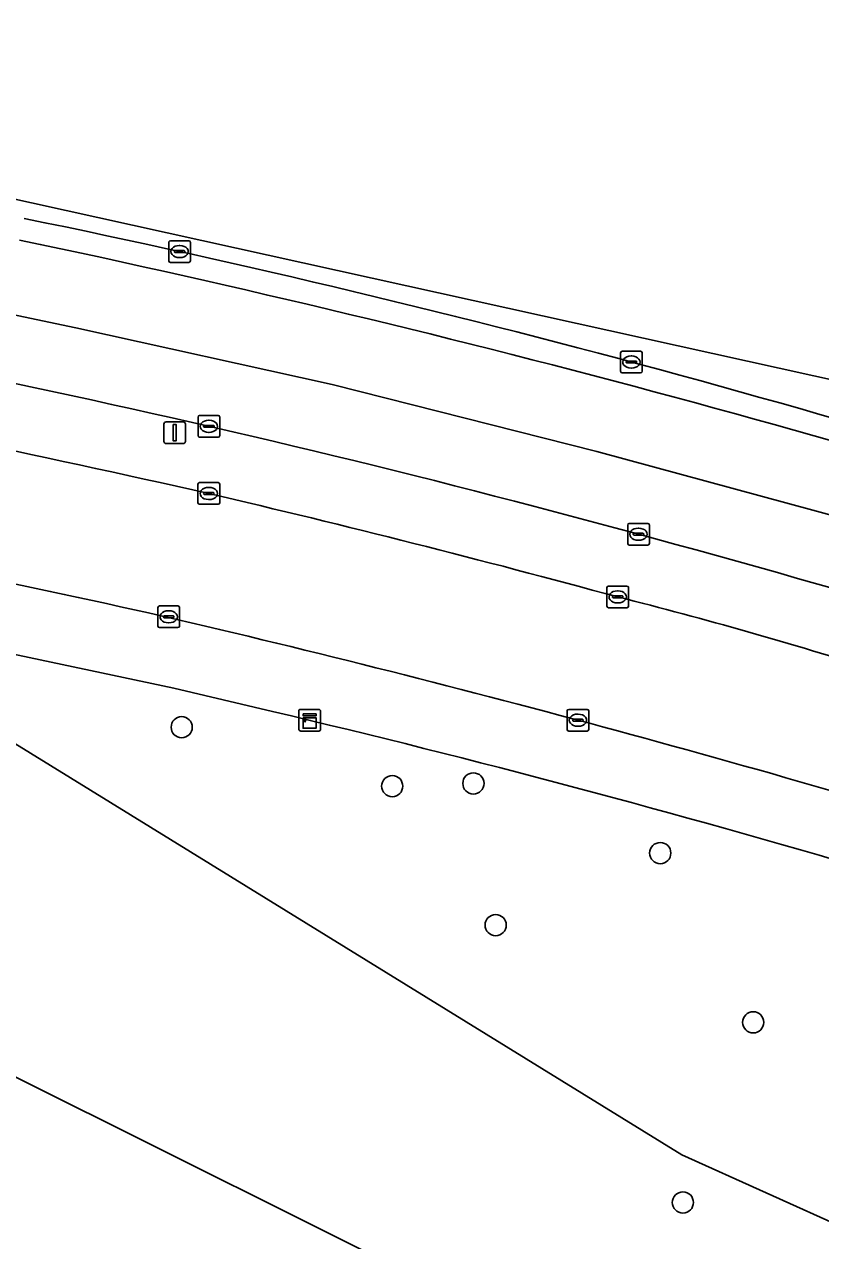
# Model space of a CAD drawing. Extents: x 161477 to 163040, y 383680 to 384871.
# Drawn here: x 162330.5 to 162367.2, y 384769.7 to 384825.8 of the extents above; entities that cross this region are included whole.
import ezdxf

# ---------------------------------------------------------------- set-up
doc = ezdxf.new("R2010")
doc.units = 0
for name, color, linetype in [('IMGEO_Berm_groen', 7, 'Continuous'), ('IMGEO_Berm_open', 7, 'Continuous'), ('IMGEO_Boom', 7, 'Continuous'), ('IMGEO_Groenvoorziening', 7, 'Continuous'), ('IMGEO_Hek', 7, 'Continuous'), ('IMGEO_Kast', 7, 'Continuous'), ('IMGEO_Kolk', 7, 'Continuous'), ('IMGEO_Lichtmast', 7, 'Continuous'), ('IMGEO_Loofbos', 7, 'Continuous'), ('IMGEO_Rijbaan_lokaal_open', 7, 'Continuous'), ('IMGEO_Rijbaan_regionaal_gesloten', 7, 'Continuous'), ('IMGEO_Voetpad_open', 7, 'Continuous')]:
    doc.layers.add(name, color=color, linetype=linetype)

msp = doc.modelspace()

# ---------------------------------------------------------------- linework, layer by layer
at = {"layer": 'IMGEO_Berm_groen'}
for centre, radius, start, end in [((162166.057, 384034.353), 788.992, 77.338893, 79.116892), ((162226.878, 384319.392), 500.585, 74.84728, 78.35072), ((162215.408, 384275.719), 542.698, 74.78194, 76.83718), ((162211.65, 384257.321), 564.48, 71.84302, 75.00221), ((162307.178, 384598.506), 207.177, 72.40195, 75.83899)]:
    msp.add_arc(centre, radius, start, end, dxfattribs=at)
at = {"layer": 'IMGEO_Berm_open'}
for centre, radius, start, end in [((162233.413, 384343.84), 482.868, 74.71314, 78.40389), ((162214.596, 384267.11), 560.803, 74.92106, 78.09794), ((162181.193, 384156.542), 677.307, 72.032973, 74.629338), ((162208.854, 384248.969), 579.814, 71.821708, 74.839472)]:
    msp.add_arc(centre, radius, start, end, dxfattribs=at)
at = {"layer": 'IMGEO_Boom'}
for centre in [(162337.74, 384793.373), (162351.202, 384790.778), (162347.455, 384790.653), (162359.825, 384787.563), (162352.228, 384784.239), (162364.115, 384779.752), (162360.87, 384771.44)]:
    msp.add_circle(centre, 0.489, dxfattribs=at)
at = {"layer": 'IMGEO_Groenvoorziening'}
msp.add_lwpolyline([(162341.924, 384794.103), (162337.371, 384795.181), (162319.862, 384798.876), (162360.817, 384773.633), (162368.598, 384770.136)], dxfattribs=at)
msp.add_arc((162220.722, 384282.501), 525.763, 73.53423, 76.6719, dxfattribs=at)
at = {"layer": 'IMGEO_Hek'}
msp.add_lwpolyline([(162370.792, 384756.912), (162309.595, 384787.435), (162245.03, 384800.204), (162217.966, 384801.54)], dxfattribs=at)
at = {"layer": 'IMGEO_Kast'}
for p, q in [((162343.147, 384793.27), (162343.147, 384794.111)), ((162343.147, 384794.111), (162343.147, 384793.27)), ((162343.222, 384794.195), (162344.063, 384794.195)), ((162344.063, 384794.195), (162343.222, 384794.195)), ((162344.147, 384794.12), (162344.147, 384793.279)), ((162344.147, 384793.279), (162344.147, 384794.12)), ((162344.072, 384793.195), (162343.231, 384793.195)), ((162343.231, 384793.195), (162344.072, 384793.195))]:
    msp.add_line(p, q, dxfattribs=at)
for points in [[(162343.342, 384793.985), (162343.942, 384793.985), (162343.942, 384793.9), (162343.342, 384793.9), (162343.342, 384793.985)], [(162343.342, 384793.81), (162343.942, 384793.81), (162343.942, 384793.321), (162343.342, 384793.321), (162343.342, 384793.81)]]:
    msp.add_lwpolyline(points, dxfattribs=at)
msp.add_circle((162343.426, 384793.659), 0.0377, dxfattribs=at)
for centre, start, end in [((162343.225, 384794.117), 92.4484, 184.2845), ((162343.225, 384794.117), 92.4484, 184.2845), ((162344.069, 384794.117), 2.4484, 94.2845), ((162344.069, 384794.117), 2.4484, 94.2845), ((162343.225, 384793.273), 182.4484, 274.2845), ((162343.225, 384793.273), 182.4484, 274.2845), ((162344.069, 384793.273), 272.4484, 4.2845), ((162344.069, 384793.273), 272.4484, 4.2845)]:
    msp.add_arc(centre, 0.0779, start, end, dxfattribs=at)
at = {"layer": 'IMGEO_Kolk'}
for p, q in [((162337.14, 384814.897), (162337.14, 384815.749)), ((162337.215, 384815.823), (162338.067, 384815.823)), ((162337.399, 384815.317), (162337.399, 384815.329)), ((162337.442, 384815.366), (162337.84, 384815.366)), ((162337.628, 384815.603), (162337.653, 384815.603)), ((162337.883, 384815.329), (162337.883, 384815.317)), ((162338.141, 384815.749), (162338.141, 384814.897)), ((162338.067, 384814.823), (162337.215, 384814.823)), ((162337.837, 384815.28), (162337.439, 384815.28)), ((162337.651, 384815.043), (162337.626, 384815.043)), ((162357.993, 384809.799), (162357.993, 384810.651)), ((162358.068, 384810.725), (162358.92, 384810.725)), ((162358.295, 384810.268), (162358.693, 384810.268)), ((162358.481, 384810.505), (162358.506, 384810.505)), ((162358.994, 384810.651), (162358.994, 384809.799)), ((162358.92, 384809.725), (162358.068, 384809.725)), ((162358.252, 384810.219), (162358.252, 384810.231)), ((162358.69, 384810.182), (162358.292, 384810.182)), ((162358.504, 384809.945), (162358.479, 384809.945)), ((162358.736, 384810.231), (162358.736, 384810.219)), ((162338.492, 384806.833), (162338.492, 384807.685)), ((162338.567, 384807.759), (162339.419, 384807.759)), ((162338.98, 384807.539), (162339.005, 384807.539)), ((162339.493, 384807.685), (162339.493, 384806.833)), ((162338.751, 384807.253), (162338.751, 384807.265)), ((162339.189, 384807.216), (162338.791, 384807.216)), ((162338.794, 384807.302), (162339.192, 384807.302)), ((162339.003, 384806.979), (162338.978, 384806.979)), ((162339.235, 384807.265), (162339.235, 384807.253)), ((162339.419, 384806.759), (162338.567, 384806.759)), ((162338.565, 384804.659), (162339.417, 384804.659)), ((162338.49, 384803.733), (162338.49, 384804.585)), ((162338.749, 384804.153), (162338.749, 384804.165)), ((162339.187, 384804.116), (162338.789, 384804.116)), ((162338.792, 384804.202), (162339.19, 384804.202)), ((162338.978, 384804.439), (162339.003, 384804.439)), ((162339.233, 384804.165), (162339.233, 384804.153)), ((162339.491, 384804.585), (162339.491, 384803.733)), ((162339.417, 384803.659), (162338.565, 384803.659)), ((162339.001, 384803.879), (162338.976, 384803.879)), ((162358.321, 384801.851), (162358.321, 384802.703)), ((162358.396, 384802.777), (162359.248, 384802.777)), ((162358.809, 384802.557), (162358.834, 384802.557)), ((162359.322, 384802.703), (162359.322, 384801.851)), ((162358.58, 384802.271), (162358.58, 384802.283)), ((162359.018, 384802.234), (162358.62, 384802.234)), ((162358.623, 384802.32), (162359.021, 384802.32)), ((162358.832, 384801.997), (162358.807, 384801.997)), ((162359.064, 384802.283), (162359.064, 384802.271)), ((162359.248, 384801.777), (162358.396, 384801.777)), ((162357.362, 384798.961), (162357.362, 384799.813)), ((162357.437, 384799.887), (162358.289, 384799.887)), ((162357.85, 384799.667), (162357.875, 384799.667)), ((162358.363, 384799.813), (162358.363, 384798.961)), ((162357.621, 384799.381), (162357.621, 384799.393)), ((162358.059, 384799.344), (162357.661, 384799.344)), ((162357.664, 384799.43), (162358.062, 384799.43)), ((162357.873, 384799.107), (162357.848, 384799.107)), ((162358.105, 384799.393), (162358.105, 384799.381)), ((162336.637, 384798.043), (162336.637, 384798.895)), ((162336.712, 384798.969), (162337.564, 384798.969)), ((162336.896, 384798.463), (162336.896, 384798.475)), ((162336.939, 384798.512), (162337.337, 384798.512)), ((162337.125, 384798.749), (162337.15, 384798.749)), ((162337.38, 384798.475), (162337.38, 384798.463)), ((162337.638, 384798.895), (162337.638, 384798.043)), ((162358.289, 384798.887), (162357.437, 384798.887)), ((162337.564, 384797.969), (162336.712, 384797.969)), ((162337.334, 384798.426), (162336.936, 384798.426)), ((162337.148, 384798.189), (162337.123, 384798.189)), ((162355.526, 384793.271), (162355.526, 384794.123)), ((162355.601, 384794.197), (162356.453, 384794.197)), ((162356.527, 384794.123), (162356.527, 384793.271)), ((162355.785, 384793.691), (162355.785, 384793.703)), ((162356.223, 384793.654), (162355.825, 384793.654)), ((162355.828, 384793.74), (162356.226, 384793.74)), ((162356.037, 384793.417), (162356.012, 384793.417)), ((162356.014, 384793.977), (162356.039, 384793.977)), ((162356.269, 384793.703), (162356.269, 384793.691)), ((162356.453, 384793.197), (162355.601, 384793.197))]:
    msp.add_line(p, q, dxfattribs=at)
for points in [[(162337.14, 384814.897), (162337.14, 384815.749)], [(162337.215, 384815.823), (162338.067, 384815.823)], [(162338.141, 384815.749), (162338.141, 384814.897)], [(162338.067, 384814.823), (162337.215, 384814.823)], [(162357.993, 384809.799), (162357.993, 384810.651)], [(162358.068, 384810.725), (162358.92, 384810.725)], [(162358.994, 384810.651), (162358.994, 384809.799)], [(162358.92, 384809.725), (162358.068, 384809.725)], [(162338.492, 384806.833), (162338.492, 384807.685)], [(162338.567, 384807.759), (162339.419, 384807.759)], [(162339.493, 384807.685), (162339.493, 384806.833)], [(162339.419, 384806.759), (162338.567, 384806.759)], [(162338.565, 384804.659), (162339.417, 384804.659)], [(162338.49, 384803.733), (162338.49, 384804.585)], [(162339.491, 384804.585), (162339.491, 384803.733)], [(162339.417, 384803.659), (162338.565, 384803.659)], [(162358.321, 384801.851), (162358.321, 384802.703)], [(162358.396, 384802.777), (162359.248, 384802.777)], [(162359.322, 384802.703), (162359.322, 384801.851)], [(162359.248, 384801.777), (162358.396, 384801.777)], [(162357.362, 384798.961), (162357.362, 384799.813)], [(162357.437, 384799.887), (162358.289, 384799.887)], [(162358.363, 384799.813), (162358.363, 384798.961)], [(162336.637, 384798.043), (162336.637, 384798.895)], [(162336.712, 384798.969), (162337.564, 384798.969)], [(162337.638, 384798.895), (162337.638, 384798.043)], [(162358.289, 384798.887), (162357.437, 384798.887)], [(162337.564, 384797.969), (162336.712, 384797.969)], [(162355.526, 384793.271), (162355.526, 384794.123)], [(162355.601, 384794.197), (162356.453, 384794.197)], [(162356.527, 384794.123), (162356.527, 384793.271)], [(162356.453, 384793.197), (162355.601, 384793.197)]]:
    msp.add_lwpolyline(points, dxfattribs=at)
for centre, radius, start, end in [((162337.217, 384815.747), 0.0765, 91.552, 178.448), ((162337.217, 384815.747), 0.0765, 91.552, 178.448), ((162337.439, 384815.326), 0.0403, 85.8775, 175.7526), ((162337.436, 384815.316), 0.0366, 178.938, 274.7102), ((162337.84, 384815.323), 0.043, 264.8664, 352.4533), ((162337.844, 384815.328), 0.0386, 1.7309, 96.639), ((162338.065, 384815.747), 0.0765, 1.552, 88.448), ((162338.065, 384815.747), 0.0765, 1.552, 88.448), ((162337.217, 384814.899), 0.0765, 181.552, 268.448), ((162337.217, 384814.899), 0.0765, 181.552, 268.448), ((162338.065, 384814.899), 0.0765, 271.552, 358.448), ((162338.065, 384814.899), 0.0765, 271.552, 358.448), ((162358.07, 384810.649), 0.0765, 91.552, 178.448), ((162358.07, 384810.649), 0.0765, 91.552, 178.448), ((162358.292, 384810.228), 0.0403, 85.8775, 175.7526), ((162358.697, 384810.23), 0.0386, 1.7309, 96.639), ((162358.918, 384810.649), 0.0765, 1.552, 88.448), ((162358.918, 384810.649), 0.0765, 1.552, 88.448), ((162358.07, 384809.801), 0.0765, 181.552, 268.448), ((162358.07, 384809.801), 0.0765, 181.552, 268.448), ((162358.289, 384810.218), 0.0366, 178.938, 274.7102), ((162358.693, 384810.225), 0.043, 264.8664, 352.4533), ((162358.918, 384809.801), 0.0765, 271.552, 358.448), ((162358.918, 384809.801), 0.0765, 271.552, 358.448), ((162338.569, 384807.683), 0.0765, 91.552, 178.448), ((162338.569, 384807.683), 0.0765, 91.552, 178.448), ((162339.417, 384807.683), 0.0765, 1.552, 88.448), ((162339.417, 384807.683), 0.0765, 1.552, 88.448), ((162338.791, 384807.262), 0.0403, 85.8775, 175.7526), ((162338.788, 384807.252), 0.0366, 178.938, 274.7102), ((162339.192, 384807.259), 0.043, 264.8664, 352.4533), ((162339.196, 384807.264), 0.0386, 1.7309, 96.639), ((162338.569, 384806.835), 0.0765, 181.552, 268.448), ((162338.569, 384806.835), 0.0765, 181.552, 268.448), ((162339.417, 384806.835), 0.0765, 271.552, 358.448), ((162339.417, 384806.835), 0.0765, 271.552, 358.448), ((162338.567, 384804.583), 0.0765, 91.552, 178.448), ((162338.567, 384804.583), 0.0765, 91.552, 178.448), ((162339.415, 384804.583), 0.0765, 1.552, 88.448), ((162339.415, 384804.583), 0.0765, 1.552, 88.448), ((162338.789, 384804.162), 0.0403, 85.8775, 175.7526), ((162338.786, 384804.152), 0.0366, 178.938, 274.7102), ((162339.19, 384804.159), 0.043, 264.8664, 352.4533), ((162339.194, 384804.164), 0.0386, 1.7309, 96.639), ((162338.567, 384803.735), 0.0765, 181.552, 268.448), ((162338.567, 384803.735), 0.0765, 181.552, 268.448), ((162339.415, 384803.735), 0.0765, 271.552, 358.448), ((162339.415, 384803.735), 0.0765, 271.552, 358.448), ((162358.398, 384802.701), 0.0765, 91.552, 178.448), ((162358.398, 384802.701), 0.0765, 91.552, 178.448), ((162359.246, 384802.701), 0.0765, 1.552, 88.448), ((162359.246, 384802.701), 0.0765, 1.552, 88.448), ((162358.398, 384801.853), 0.0765, 181.552, 268.448), ((162358.398, 384801.853), 0.0765, 181.552, 268.448), ((162358.62, 384802.28), 0.0403, 85.8775, 175.7526), ((162358.617, 384802.27), 0.0366, 178.938, 274.7102), ((162359.021, 384802.277), 0.043, 264.8664, 352.4533), ((162359.025, 384802.282), 0.0386, 1.7309, 96.639), ((162359.246, 384801.853), 0.0765, 271.552, 358.448), ((162359.246, 384801.853), 0.0765, 271.552, 358.448), ((162357.439, 384799.811), 0.0765, 91.552, 178.448), ((162357.439, 384799.811), 0.0765, 91.552, 178.448), ((162358.287, 384799.811), 0.0765, 1.552, 88.448), ((162358.287, 384799.811), 0.0765, 1.552, 88.448), ((162357.661, 384799.39), 0.0403, 85.8775, 175.7526), ((162357.658, 384799.38), 0.0366, 178.938, 274.7102), ((162358.062, 384799.387), 0.043, 264.8664, 352.4533), ((162358.066, 384799.392), 0.0386, 1.7309, 96.639), ((162336.714, 384798.893), 0.0765, 91.552, 178.448), ((162336.714, 384798.893), 0.0765, 91.552, 178.448), ((162336.936, 384798.472), 0.0403, 85.8775, 175.7526), ((162337.341, 384798.474), 0.0386, 1.7309, 96.639), ((162337.562, 384798.893), 0.0765, 1.552, 88.448), ((162337.562, 384798.893), 0.0765, 1.552, 88.448), ((162357.439, 384798.963), 0.0765, 181.552, 268.448), ((162357.439, 384798.963), 0.0765, 181.552, 268.448), ((162358.287, 384798.963), 0.0765, 271.552, 358.448), ((162358.287, 384798.963), 0.0765, 271.552, 358.448), ((162336.714, 384798.045), 0.0765, 181.552, 268.448), ((162336.714, 384798.045), 0.0765, 181.552, 268.448), ((162336.933, 384798.462), 0.0366, 178.938, 274.7102), ((162337.337, 384798.469), 0.043, 264.8664, 352.4533), ((162337.562, 384798.045), 0.0765, 271.552, 358.448), ((162337.562, 384798.045), 0.0765, 271.552, 358.448), ((162355.603, 384794.121), 0.0765, 91.552, 178.448), ((162355.603, 384794.121), 0.0765, 91.552, 178.448), ((162356.451, 384794.121), 0.0765, 1.552, 88.448), ((162356.451, 384794.121), 0.0765, 1.552, 88.448), ((162355.825, 384793.7), 0.0403, 85.8775, 175.7526), ((162355.822, 384793.69), 0.0366, 178.938, 274.7102), ((162356.226, 384793.697), 0.043, 264.8664, 352.4533), ((162356.23, 384793.702), 0.0386, 1.7309, 96.639), ((162355.603, 384793.273), 0.0765, 181.552, 268.448), ((162355.603, 384793.273), 0.0765, 181.552, 268.448), ((162356.451, 384793.273), 0.0765, 271.552, 358.448), ((162356.451, 384793.273), 0.0765, 271.552, 358.448)]:
    msp.add_arc(centre, radius, start, end, dxfattribs=at)
for centre, major_axis, ratio, start_param, end_param in [((162337.627, 384815.323), (-0.387, 0.002), 0.722429, 4.712389, 7.853982), ((162337.652, 384815.323), (-0.39, 0.002), 0.717154, 1.570796, 4.712389), ((162358.48, 384810.225), (-0.387, 0.002), 0.722429, 4.712389, 7.853982), ((162358.505, 384810.225), (-0.39, 0.002), 0.717154, 1.570796, 4.712389), ((162338.979, 384807.259), (-0.387, 0.002), 0.722429, 4.712389, 7.853982), ((162339.004, 384807.259), (-0.39, 0.002), 0.717154, 1.570796, 4.712389), ((162338.977, 384804.159), (-0.387, 0.002), 0.722429, 4.712389, 7.853982), ((162339.002, 384804.159), (-0.39, 0.002), 0.717154, 1.570796, 4.712389), ((162358.808, 384802.277), (-0.387, 0.002), 0.722429, 4.712389, 7.853982), ((162358.833, 384802.277), (-0.39, 0.002), 0.717154, 1.570796, 4.712389), ((162357.849, 384799.387), (-0.387, 0.002), 0.722429, 4.712389, 7.853982), ((162357.874, 384799.387), (-0.39, 0.002), 0.717154, 1.570796, 4.712389), ((162337.124, 384798.469), (-0.387, 0.002), 0.722429, 4.712389, 7.853982), ((162337.149, 384798.469), (-0.39, 0.002), 0.717154, 1.570796, 4.712389), ((162356.013, 384793.697), (-0.387, 0.002), 0.722429, 4.712389, 7.853982), ((162356.038, 384793.697), (-0.39, 0.002), 0.717154, 1.570796, 4.712389)]:
    msp.add_ellipse(centre, major_axis=major_axis, ratio=ratio, start_param=start_param, end_param=end_param, dxfattribs=at)
at = {"layer": 'IMGEO_Lichtmast'}
for p, q in [((162337.018, 384807.465), (162337.808, 384807.465)), ((162337.808, 384807.465), (162337.018, 384807.465)), ((162336.918, 384806.565), (162336.918, 384807.365)), ((162336.918, 384807.365), (162336.918, 384806.565)), ((162337.908, 384807.365), (162337.908, 384806.565)), ((162337.908, 384806.565), (162337.908, 384807.365)), ((162337.808, 384806.465), (162337.018, 384806.465)), ((162337.018, 384806.465), (162337.808, 384806.465))]:
    msp.add_line(p, q, dxfattribs=at)
msp.add_lwpolyline([(162337.338, 384807.34), (162337.488, 384807.34), (162337.488, 384806.59), (162337.338, 384806.59), (162337.338, 384807.34)], dxfattribs=at)
for centre, start, end in [((162337.018, 384807.365), 90, 180), ((162337.018, 384807.365), 90, 180), ((162337.808, 384807.365), 0, 90), ((162337.808, 384807.365), 360, 90), ((162337.018, 384806.565), 180, 270), ((162337.018, 384806.565), 180, 270), ((162337.808, 384806.565), 270, 0), ((162337.808, 384806.565), 270, 0)]:
    msp.add_arc(centre, 0.1, start, end, dxfattribs=at)
at = {"layer": 'IMGEO_Loofbos'}
msp.add_lwpolyline([(162368.528, 384769.886), (162368.598, 384770.136), (162360.817, 384773.633), (162319.862, 384798.876), (162314.851, 384799.934), (162304.607, 384801.838), (162294.678, 384803.514)], dxfattribs=at)
at = {"layer": 'IMGEO_Rijbaan_lokaal_open'}
for centre, radius, start, end in [((162166.057, 384034.353), 788.992, 77.338893, 79.116892), ((162183.543, 384112.606), 702.821, 77.400076, 80.86442), ((162215.408, 384275.719), 542.698, 74.78194, 76.83718), ((162307.178, 384598.506), 207.177, 72.40195, 75.83899), ((162200.486, 384213.44), 600.745, 72.757133, 76.879163)]:
    msp.add_arc(centre, radius, start, end, dxfattribs=at)
at = {"layer": 'IMGEO_Rijbaan_regionaal_gesloten'}
for points in [[(162399.667, 384798.916), (162372.87, 384808.275), (162293.884, 384825.735), (162200.922, 384835.899), (162108.003, 384845.421), (161989.003, 384857.616), (161914.995, 384864.529), (161827.989, 384868.136), (161827.467, 384866.551), (161838.245, 384866.117), (161884.86, 384864.196), (161903.184, 384863.21), (161912.433, 384862.623), (161929.035, 384861.367)], [(162387.554, 384793.694), (162394.675, 384791.345), (162396.506, 384794.123), (162393.008, 384795.35), (162381.099, 384799.126), (162369.528, 384802.665), (162356.896, 384806.095), (162344.68, 384809.194), (162332.85, 384811.806), (162321.122, 384814.26), (162309.268, 384816.486), (162297.465, 384818.543), (162285.572, 384820.332), (162277.619, 384821.363), (162265.687, 384822.704), (162253.754, 384823.789), (162245.739, 384824.383), (162233.393, 384825.048), (162216.71, 384825.748), (162204.219, 384826.204), (162196.18, 384826.503), (162187.355, 384826.802)], [(162187.355, 384826.802), (162196.18, 384826.503), (162204.219, 384826.204), (162216.71, 384825.748), (162233.393, 384825.048), (162245.739, 384824.383), (162253.754, 384823.789), (162265.687, 384822.704), (162277.619, 384821.363), (162285.572, 384820.332), (162297.465, 384818.543), (162309.268, 384816.486), (162321.122, 384814.26), (162332.85, 384811.806), (162344.68, 384809.194), (162356.896, 384806.095), (162369.528, 384802.665), (162381.099, 384799.126), (162393.008, 384795.35), (162396.506, 384794.123), (162398.409, 384797.009)]]:
    msp.add_lwpolyline(points, dxfattribs=at)
for centre, radius, start, end in [((162233.413, 384343.84), 482.868, 74.71314, 78.40389), ((162214.596, 384267.11), 560.803, 74.92106, 78.09794), ((162226.878, 384319.392), 500.585, 74.84728, 78.35072), ((162181.193, 384156.542), 677.307, 72.032973, 74.629338), ((162208.854, 384248.969), 579.814, 71.821708, 74.839472), ((162211.65, 384257.321), 564.48, 71.84302, 75.00221)]:
    msp.add_arc(centre, radius, start, end, dxfattribs=at)
at = {"layer": 'IMGEO_Voetpad_open'}
msp.add_lwpolyline([(162294.678, 384803.514), (162304.607, 384801.838), (162314.851, 384799.934), (162319.862, 384798.876), (162337.371, 384795.181), (162341.924, 384794.103)], dxfattribs=at)
for centre, radius, start, end in [((162183.543, 384112.606), 702.821, 77.400076, 80.86442), ((162200.486, 384213.44), 600.745, 72.757133, 76.879163), ((162220.722, 384282.501), 525.763, 73.53423, 76.6719)]:
    msp.add_arc(centre, radius, start, end, dxfattribs=at)

doc.saveas('drawing.dxf')
